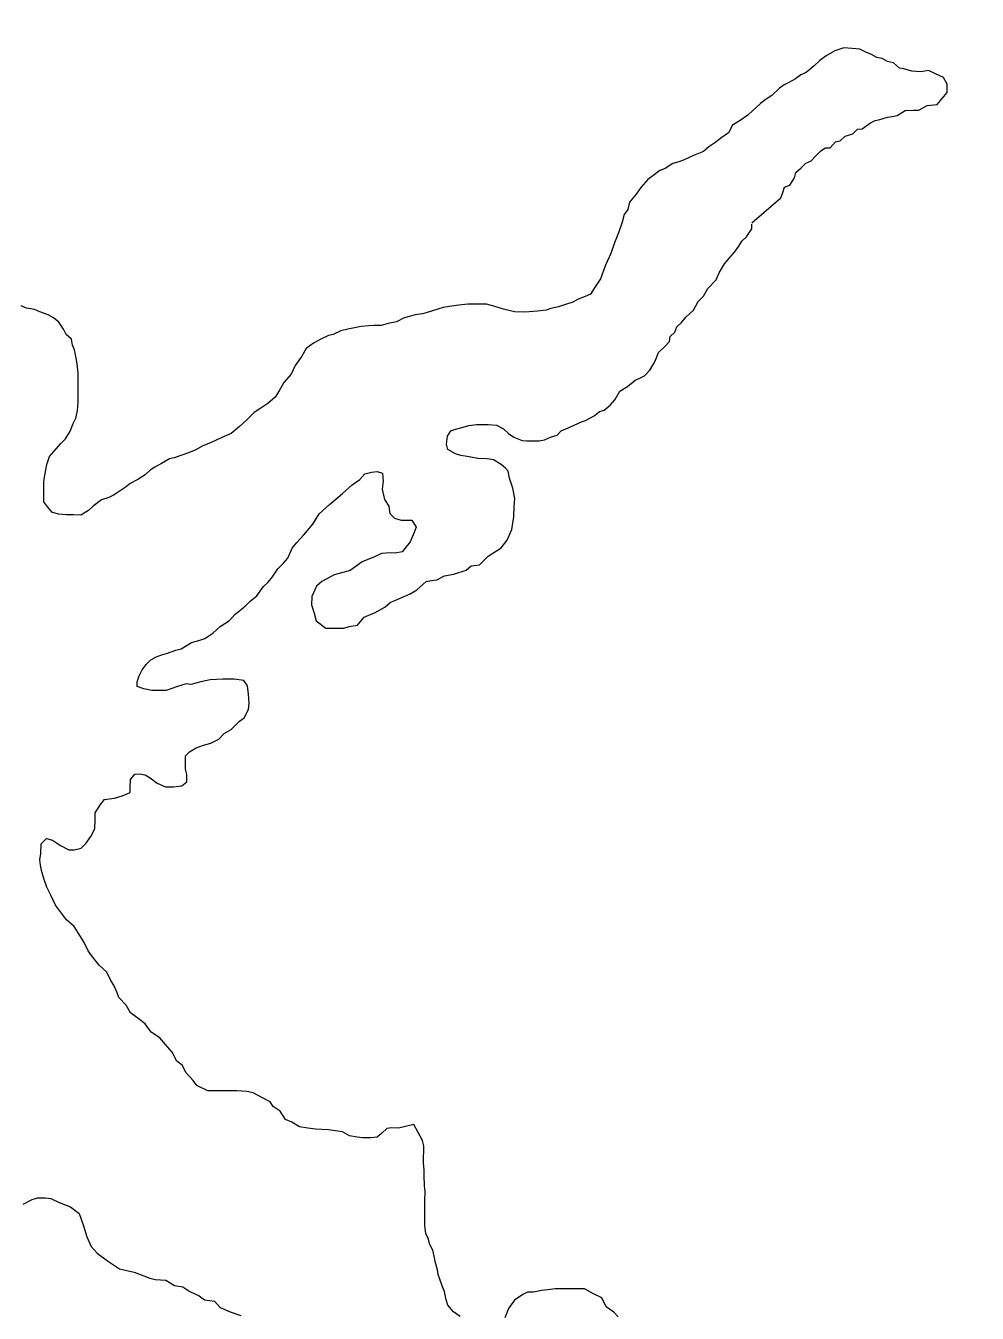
# Model space of a CAD drawing. Extents: x -1643653 to 4543381, y 1624270 to 13878484.
# Drawn here: x 588036 to 588844, y 8908710 to 8909803 of the extents above; entities that cross this region are included whole.
import ezdxf

# ---------------------------------------------------------------- set-up
doc = ezdxf.new("R2010")
doc.units = 0
doc.header["$LTSCALE"] = 160
doc.layers.add('6', color=7, linetype='Continuous', lineweight=13)
doc.layers.add('60', color=7, linetype='Continuous', lineweight=13)

msp = doc.modelspace()

# ---------------------------------------------------------------- linework, layer by layer
at = {"layer": '6'}
for points in [[(588730.7, 8909784.7), (588723.1, 8909782.2), (588715.7, 8909777.8), (588710.3, 8909773.8), (588705.6, 8909769.4), (588698.6, 8909763.7), (588694.1, 8909761.7), (588689.6, 8909758.2), (588684, 8909755.3), (588680, 8909753.3), (588676, 8909750.3), (588669.5, 8909744.3), (588663.9, 8909740.4), (588659.9, 8909737.4), (588653.3, 8909731.4), (588649.3, 8909727.4), (588642.8, 8909723), (588636.2, 8909719), (588632.7, 8909712.5), (588627.2, 8909708.6), (588621.1, 8909704.1), (588616.1, 8909700.6), (588611.6, 8909696.7), (588604.5, 8909693.7), (588600.5, 8909692.2), (588594.5, 8909689.2), (588590.5, 8909687.8), (588585.5, 8909686.3), (588578.9, 8909682.3), (588574.4, 8909680.4), (588568.4, 8909675.9), (588564.4, 8909672.9), (588558.3, 8909666), (588554.3, 8909660.5), (588548.7, 8909653.5), (588547.2, 8909647.5), (588544.1, 8909643), (588542.6, 8909636.5), (588539.5, 8909627.5), (588535.9, 8909619), (588532.9, 8909610.1), (588528.3, 8909600.1), (588524.2, 8909588.6), (588519.7, 8909581.6), (588515.6, 8909575.6), (588511.1, 8909573.6), (588505.1, 8909571.2), (588500.5, 8909568.7), (588494.5, 8909566.7), (588488.5, 8909564.8), (588482, 8909563.3), (588478, 8909561.8), (588470.5, 8909560.9), (588460, 8909560.2), (588451, 8909560.5), (588441.8, 8909562.6), (588433.5, 8909565.3), (588427.4, 8909566.9), (588422.4, 8909567), (588417.9, 8909567), (588411.4, 8909567), (588403.9, 8909566.1), (588395.9, 8909565.1), (588390.4, 8909564.2), (588381.4, 8909561.2), (588376.9, 8909559.8), (588372.9, 8909558.8), (588366.8, 8909557.8), (588362.8, 8909556.8), (588357.3, 8909555.4), (588350.8, 8909551.9), (588343.8, 8909550.5), (588337.8, 8909549), (588331.8, 8909549), (588327.3, 8909548.6), (588320.8, 8909548.1), (588316.7, 8909547.1), (588309.7, 8909545.7), (588303.7, 8909544.2), (588297.2, 8909541.2), (588293.2, 8909540.3), (588286.7, 8909537.3), (588280.6, 8909533.8), (588274.1, 8909529.4), (588270.5, 8909522.9), (588265, 8909514.9), (588261.4, 8909507.4), (588255.4, 8909500.5), (588251.3, 8909493.5), (588247.8, 8909488), (588241.7, 8909482.5), (588235.7, 8909478.6), (588230.2, 8909475.1), (588223.6, 8909468.6), (588217.6, 8909463.2), (588210.5, 8909457.2), (588204.5, 8909454.7), (588198.5, 8909451.8), (588193, 8909449.3), (588186.4, 8909446.8), (588179.9, 8909442.9)], [(588818.5, 8909746.6), (588818.3, 8909753.9), (588815.2, 8909759.4), (588808.5, 8909762.5), (588802.4, 8909765.5), (588796.3, 8909764.3), (588788.3, 8909764.9), (588788.3, 8909764.9), (588781.6, 8909766.8), (588778, 8909767.4), (588772.7, 8909771.9), (588767.7, 8909773), (588763.2, 8909775.5), (588758.7, 8909776.5), (588754.2, 8909779.1), (588749.2, 8909781.1), (588744.2, 8909783.6), (588730.7, 8909784.7)], [(588652.6, 8909636), (588677.2, 8909657.4), (588678.8, 8909661.9), (588680.3, 8909666.4), (588684.8, 8909667.9), (588688.9, 8909674.3), (588689.9, 8909678.8), (588694.4, 8909682.8), (588698.5, 8909686.8), (588703, 8909688.8), (588707, 8909692.8), (588711.1, 8909697.2), (588715.1, 8909699.7), (588719.1, 8909699.7), (588723.6, 8909704.7), (588727.6, 8909705.6), (588731.7, 8909709.6), (588738.2, 8909711.6), (588742.2, 8909715.6), (588746.2, 8909716), (588753.3, 8909721), (588757.3, 8909723), (588761.3, 8909723.9), (588767.8, 8909725.9), (588771.8, 8909726.4), (588775.8, 8909727.3), (588782.8, 8909731.3), (588789.9, 8909731.8), (588794.4, 8909731.7), (588801.4, 8909735.7), (588809.9, 8909736.6), (588818.5, 8909746.6)], [(588353.5, 8909317.1), (588362.6, 8909321), (588368.1, 8909324.5), (588376.1, 8909331.4), (588380.6, 8909332.4), (588385.2, 8909332.9), (588391.7, 8909336.3), (588399.7, 8909337.8), (588410.2, 8909341.2), (588414.2, 8909344.7), (588421.3, 8909345.7), (588428.8, 8909353.1), (588439.9, 8909360.1), (588444.9, 8909366.5), (588448.7, 8909375.7), (588450.5, 8909386.4), (588450.9, 8909395.3), (588451.4, 8909401.9), (588449.6, 8909410.8), (588446.9, 8909419.3), (588445.6, 8909425.1), (588443.4, 8909427.7), (588439.9, 8909430.7), (588433.4, 8909434.7), (588427.5, 8909435.7), (588419.9, 8909435.8), (588412.5, 8909437.3), (588405.5, 8909438.4), (588401, 8909439.9), (588394.5, 8909443.5), (588393.5, 8909448), (588394.1, 8909455), (588397.1, 8909459.5), (588401.1, 8909460.9), (588407.6, 8909462.4), (588412.2, 8909463.9), (588418.7, 8909464.8), (588422.7, 8909464.8), (588428.7, 8909464.8), (588435.7, 8909464.2), (588441.7, 8909461.2), (588446.1, 8909457.2), (588450.6, 8909454.1), (588457.6, 8909451.1), (588461.6, 8909451), (588467.6, 8909451), (588472.1, 8909451), (588476.6, 8909451.9), (588481.6, 8909453.9), (588487.2, 8909455.8), (588490.8, 8909459.4), (588498.5, 8909462.9), (588507.9, 8909467.1), (588507.9, 8909467.1), (588507.9, 8909467.1), (588511.5, 8909468.2), (588518.8, 8909472.2), (588523.3, 8909475.7), (588527.3, 8909477.1), (588532.3, 8909481.1), (588536.4, 8909485.6), (588540.4, 8909493.1), (588540.4, 8909493.1), (588547, 8909497.2), (588553.5, 8909502.5), (588557.5, 8909504), (588561.5, 8909506), (588566.1, 8909510.9), (588570.1, 8909517.9), (588573.2, 8909525.9), (588578.7, 8909530.9), (588582.8, 8909535.4), (588583.3, 8909539.4), (588587.3, 8909543.3), (588588.9, 8909547.8), (588592.9, 8909551.3), (588596.4, 8909555.8), (588603, 8909561.8), (588607, 8909569.2), (588611.6, 8909573.7), (588615.1, 8909580.2), (588622.2, 8909587.7), (588624.7, 8909593.7), (588629.3, 8909601.1), (588633.8, 8909606.6), (588637.9, 8909611.1), (588641.4, 8909616.1), (588644, 8909620.6), (588648, 8909624.1), (588652.5, 8909631), (588652.6, 8909634.9)], [(588179.9, 8909442.9), (588173.4, 8909440.4), (588169.4, 8909439), (588162.3, 8909436.5), (588158.3, 8909435.5), (588151.3, 8909431.6), (588145.8, 8909428.6), (588141.8, 8909426.1), (588137.7, 8909422.1), (588131.2, 8909418.2), (588124.7, 8909414.7), (588120.6, 8909411.2), (588114.6, 8909407.3), (588110.6, 8909404.8), (588106.6, 8909402.8), (588100.5, 8909400.9), (588093.5, 8909395.4), (588089.5, 8909391.9), (588082.9, 8909387.9), (588076.9, 8909388), (588070.4, 8909388), (588064.4, 8909388.6), (588058.9, 8909390.1), (588055, 8909394.7), (588051.5, 8909399.2), (588051.5, 8909403.7), (588051.6, 8909408.2), (588051.6, 8909416.2), (588052.2, 8909420.2), (588053.2, 8909426.2), (588054.2, 8909430.7), (588056.3, 8909437.7), (588060.3, 8909442.2), (588065.9, 8909448.7), (588069.9, 8909452.6), (588074, 8909459.1), (588076.5, 8909465.6), (588078.6, 8909470.1), (588080.1, 8909476.6), (588080.7, 8909483.6), (588080.7, 8909487.6), (588080.7, 8909491.6), (588080.8, 8909499.6), (588080.8, 8909504.1), (588080.8, 8909508.6), (588079.9, 8909516.2), (588078.9, 8909521.2), (588077.5, 8909528.2), (588076, 8909532.2), (588075.1, 8909537.2), (588070.6, 8909541.2), (588068.1, 8909545.8), (588064.2, 8909551.8), (588059.7, 8909555.3), (588055.2, 8909557.9), (588048.2, 8909560.4), (588043.7, 8909562.5), (588036.8, 8909563.5), (588032.3, 8909565.5)], [(588200.1, 8909197.6), (588200.1, 8909197.6), (588204.6, 8909202.4), (588210.6, 8909205.8), (588217.7, 8909212.8), (588221.7, 8909215.8), (588225.2, 8909222.8), (588225.8, 8909228.3), (588225.3, 8909235.8), (588224.4, 8909242.8), (588221.4, 8909247.3), (588221.4, 8909247.3), (588213.1, 8909248.5), (588203.5, 8909248.5), (588192.7, 8909248), (588184.8, 8909246.3), (588176.3, 8909244), (588172.4, 8909244.7), (588164.9, 8909242.2), (588155.3, 8909238.8), (588150.8, 8909238.8), (588143.3, 8909238.8), (588136.3, 8909240.4), (588130.8, 8909242.4), (588130.9, 8909246.4), (588132.4, 8909251.4), (588135, 8909256.4), (588138.5, 8909260.9), (588142.5, 8909264.9), (588147, 8909267.4), (588151.6, 8909269.3), (588155.6, 8909270.3), (588159.6, 8909271.8), (588163.6, 8909273.3), (588168.1, 8909274.2), (588176.9, 8909279.7), (588176.9, 8909279.7), (588183.1, 8909281.4), (588188.2, 8909283.1), (588195, 8909287.6), (588201.2, 8909293.2), (588209.2, 8909298.3), (588213.7, 8909303.4), (588219.3, 8909308), (588223.3, 8909311.4), (588226.7, 8909314.8), (588232.4, 8909319.3), (588238, 8909327.3), (588242.1, 8909330.8), (588245.6, 8909335.3), (588250.2, 8909342.3), (588254.7, 8909346.8), (588258.7, 8909351.2), (588262.3, 8909359.7), (588266.3, 8909364.7), (588272.3, 8909371), (588279.9, 8909380.3), (588285.2, 8909388.8), (588294.1, 8909396.8), (588305.2, 8909406.1), (588313.2, 8909413.7), (588319.9, 8909418.1), (588323.9, 8909423), (588329.7, 8909424.3), (588334.6, 8909424.8), (588339.1, 8909423.4), (588339.5, 8909416.8), (588338.7, 8909409.8), (588340.8, 8909401.2), (588344.4, 8909395.4), (588345.3, 8909389.2), (588349.3, 8909385.2), (588355, 8909383.7), (588364, 8909383.6), (588367.5, 8909377.6), (588365.9, 8909373.1), (588362.4, 8909365.1), (588355.8, 8909356.6), (588349.8, 8909355.6), (588345.8, 8909355.7), (588338.3, 8909355.2), (588332.3, 8909352.3), (588321.7, 8909348.3), (588311.7, 8909340.9), (588298.1, 8909337), (588287.6, 8909331.5), (588283.1, 8909327.6), (588279, 8909318.6), (588278.9, 8909311.6), (588280.9, 8909304.5), (588282.8, 8909298), (588290.8, 8909291.9), (588298.3, 8909291.9), (588306.3, 8909291.8), (588310.8, 8909293.3), (588317.8, 8909294.3), (588323.4, 8909301.2), (588332.9, 8909305.2), (588341, 8909309.6), (588345.5, 8909313.6), (588353.5, 8909317.1)], [(588365.6, 8908870.4), (588352.6, 8908867.4), (588346.6, 8908867.5), (588342.6, 8908867), (588338.6, 8908863), (588334.5, 8908859.6), (588329, 8908859.1), (588322, 8908859.1), (588317.5, 8908859.7), (588311, 8908860.7), (588305.1, 8908864.2), (588293.1, 8908865.8), (588282.1, 8908866.4), (588275.6, 8908867.4), (588268.6, 8908868.5), (588262.1, 8908872.5), (588256.6, 8908874.6), (588252.2, 8908881.6), (588246.2, 8908885.7), (588243.7, 8908889.7), (588236.7, 8908893.2), (588229.3, 8908897.3), (588223.8, 8908898.3), (588215.3, 8908898.9), (588207.8, 8908898.9), (588200.3, 8908899), (588190.8, 8908899.1), (588181.3, 8908903.6), (588178.3, 8908907.7), (588172.4, 8908914.2), (588168.9, 8908920.7), (588164.4, 8908924.3), (588160.5, 8908931.8), (588156.5, 8908936.3), (588150.1, 8908943.9), (588142.6, 8908948.9), (588137.7, 8908956), (588131.7, 8908960.5), (588125.2, 8908965.1), (588121.3, 8908971.6), (588115.3, 8908978.2), (588113.9, 8908982.2), (588110.9, 8908988.7), (588108.4, 8908992.7), (588105, 8908999.8), (588098.5, 8909005.8), (588095.1, 8909009.8), (588092.1, 8909013.9), (588089.1, 8909017.9), (588085.7, 8909024.9), (588082.7, 8909029.9), (588077.3, 8909038.5), (588070.8, 8909044.1), (588064.9, 8909052.1), (588061.4, 8909056.6), (588057.5, 8909065.2), (588054.2, 8909071.9), (588051.7, 8909078.4), (588049.9, 8909084.8), (588048.6, 8909090.5), (588048.2, 8909095.2), (588049.1, 8909100.4), (588049.3, 8909108.8), (588053.8, 8909113.3), (588058.8, 8909111.7), (588065.8, 8909107.2), (588072.8, 8909103.6), (588077.3, 8909103.6), (588083.3, 8909105.1), (588087.3, 8909109), (588091.4, 8909115), (588094.9, 8909121.5), (588095, 8909129), (588095, 8909135), (588099.6, 8909142), (588103.1, 8909146.5), (588107.1, 8909146.9), (588111.6, 8909147.4), (588118.1, 8909149.4), (588124.7, 8909152.3), (588124.7, 8909156.8), (588125.2, 8909163.4), (588128.8, 8909167.8), (588132.8, 8909168.1), (588137.6, 8909167.3), (588141.8, 8909164.8), (588147.7, 8909160.2), (588154.7, 8909157.2), (588161.7, 8909157.1), (588168.7, 8909158.1), (588172.8, 8909161.5), (588172.8, 8909167.6), (588171.8, 8909172.1), (588171.8, 8909180), (588171.8, 8909183.4), (588171.8, 8909183.4), (588175.2, 8909186.8), (588180.8, 8909190.2), (588187.1, 8909192.5), (588193.3, 8909194.2), (588200.1, 8909197.6)], [(588404.9, 8908707.4), (588399.4, 8908711.4), (588394.5, 8908716.9), (588393, 8908721.5), (588391.6, 8908728.5), (588390.1, 8908732.5), (588387.6, 8908739), (588386.2, 8908743), (588385.7, 8908747.1), (588383.7, 8908754.1), (588382.8, 8908758.6), (588381.8, 8908763.6), (588379.3, 8908768.6), (588377.9, 8908773.6), (588375.9, 8908777.7), (588375, 8908784.7), (588375, 8908789.7), (588375.1, 8908799.2), (588375.1, 8908805.2), (588375.2, 8908813.7), (588374.7, 8908818.2), (588374.3, 8908827.2), (588374.3, 8908831.7), (588373.9, 8908837.8), (588373.9, 8908843.3), (588374, 8908847.3), (588374, 8908852.3), (588373, 8908856.8), (588365.6, 8908870.4)], [(588034.1, 8908802.8), (588041.6, 8908806.7), (588046.1, 8908808.2), (588053.1, 8908808.1), (588057.6, 8908807.6), (588064.6, 8908804.1), (588074.1, 8908800.5), (588081.4, 8908794.7), (588085.1, 8908784.4), (588088, 8908774.9), (588091.7, 8908766.9), (588096.8, 8908761.1), (588105.6, 8908754.5), (588105.6, 8908754.5), (588115.8, 8908747.9), (588115.8, 8908747.9), (588128.2, 8908745), (588128.2, 8908745), (588136.5, 8908741.8), (588141.5, 8908739.8), (588146, 8908738.8), (588155, 8908738.2), (588162.4, 8908733.7), (588169.4, 8908732.6), (588175.4, 8908728.6), (588183.4, 8908725), (588187.8, 8908721.5), (588196.3, 8908720.4), (588201.3, 8908714.9), (588209.8, 8908711.3), (588218.8, 8908708.2)], [(588539, 8908707), (588535.5, 8908711), (588529, 8908715.6), (588525.1, 8908723.1), (588518.1, 8908726.7), (588510.6, 8908730.7), (588503.1, 8908730.8), (588493.6, 8908730.8), (588485.6, 8908730.9), (588481.6, 8908730.4), (588474.1, 8908729.4), (588467.1, 8908728), (588462.1, 8908728), (588458.1, 8908726), (588451, 8908721.1), (588446, 8908714.1), (588442.9, 8908706.1)]]:
    msp.add_lwpolyline(points, dxfattribs=at)
at = {"layer": '60', "lineweight": 25}
msp.add_spline([(814781, 9009175.5), (814787.2, 9009173.4), (814796.9, 9009173.4), (814799.4, 9009172.4), (814805.1, 9009174.5), (814805.6, 9009176.5), (814811.7, 9009179.5), (814811.7, 9009179.5), (814801.5, 9009181), (814790.7, 9009181.5), (814784.1, 9009183.1), (814777.4, 9009185.1), (814778.4, 9009175.5)], degree=3, dxfattribs=at)

doc.saveas('drawing.dxf')
